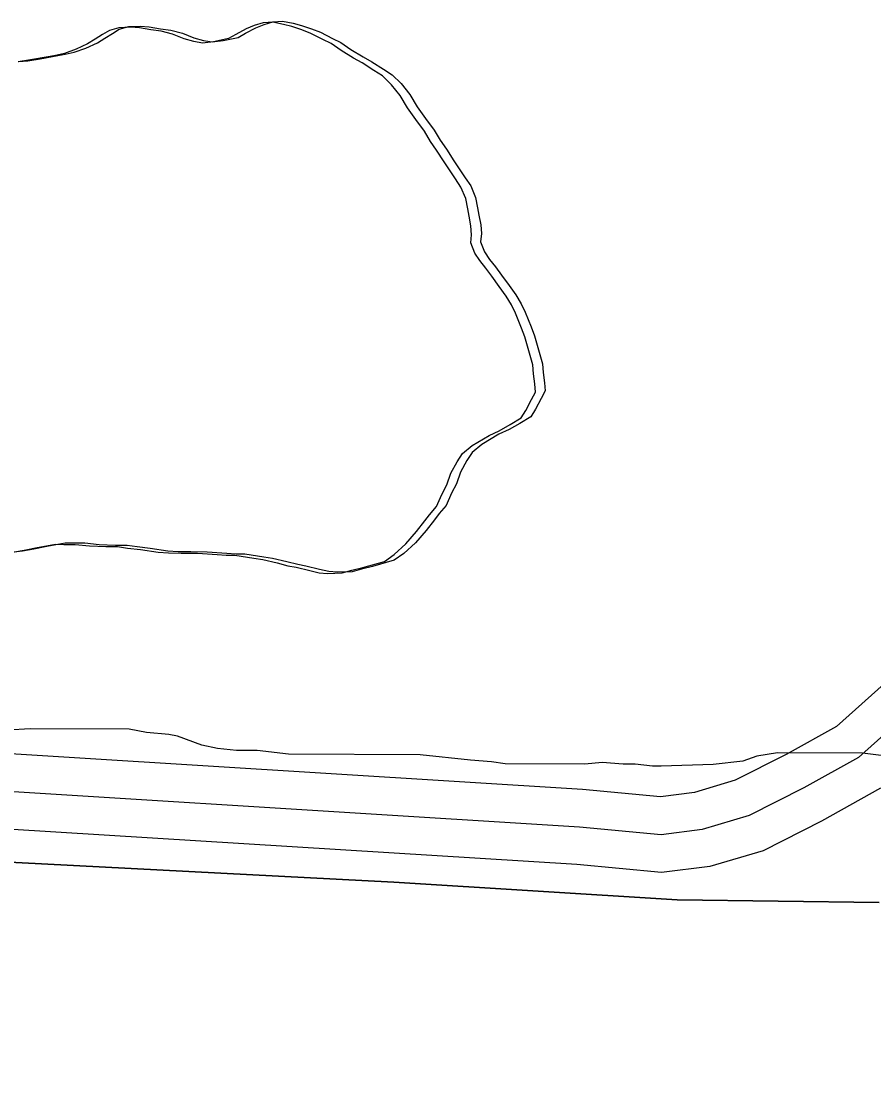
# Model space of a CAD drawing. Extents: x 3219052 to 3256913, y 800770 to 826146.
# Drawn here: x 3251210.5 to 3251549.8, y 813241.4 to 813663.4 of the extents above; entities that cross this region are included whole.
import ezdxf

# ---------------------------------------------------------------- set-up
doc = ezdxf.new("R2010")
doc.units = 0
for name, color, linetype in [('V-LEVE-TOET', 7, 'Continuous'), ('V-ROAD-CNTR', 7, 'Continuous'), ('V-SITE-VEGE', 7, 'Continuous'), ('V-TOPO-SHOR', 7, 'Continuous')]:
    doc.layers.add(name, color=color, linetype=linetype)

msp = doc.modelspace()

# ---------------------------------------------------------------- linework, layer by layer
at = {"layer": 'V-LEVE-TOET'}
for points in [[(3250865.4, 813339.95), (3250875.24, 813335.92), (3250886.48, 813330.71), (3250898.45, 813329.01), (3250916.53, 813330.81), (3250958.08, 813331.09), (3251030.39, 813332.42), (3251208.3, 813328.58), (3251358.73, 813320.88), (3251471.61, 813313.8), (3251551.88, 813312.74)], [(3251551.88, 813312.74), (3251471.61, 813313.8), (3251358.73, 813320.88), (3251208.3, 813328.58), (3251030.39, 813332.42), (3250958.08, 813331.09), (3250916.53, 813330.81), (3250898.45, 813329.01), (3250886.48, 813330.71), (3250875.24, 813335.92), (3250865.4, 813339.95)]]:
    msp.add_lwpolyline(points, dxfattribs=at)
at = {"layer": 'V-ROAD-CNTR'}
for points in [[(3251700.77, 813647.22), (3251645.57, 813549.26), (3251605.46, 813468.01), (3251556.47, 813401.95), (3251535.02, 813382.78), (3251514.95, 813371.66), (3251494.57, 813361.34), (3251478.39, 813356.52), (3251464.87, 813354.8), (3251433.91, 813357.72), (3251131.5, 813376.48), (3251053.14, 813379.11), (3251008.4, 813376.16), (3250984.28, 813373.94), (3250959.77, 813370.15), (3250938.35, 813363.77), (3250907.76, 813353.89), (3250869.93, 813338.31)], [(3251567.61, 813391.78), (3251543.76, 813370.47), (3251521.97, 813358.41), (3251500.14, 813347.34), (3251481.5, 813341.79), (3251465.12, 813339.71), (3251432.74, 813342.76), (3251130.79, 813361.5), (3251053.38, 813364.09), (3251009.58, 813361.2), (3250986.12, 813359.04), (3250963.07, 813355.48), (3250942.79, 813349.45), (3250912.93, 813339.8), (3250886.26, 813328.81), (3250869.7, 813321.35), (3250837.72, 813300.92), (3250808.11, 813277.64), (3250787.05, 813257.17), (3250781.89, 813252.33)], [(3251552.5, 813358.17), (3251529, 813345.15), (3251505.72, 813333.35), (3251484.6, 813327.07), (3251465.36, 813324.62), (3251431.57, 813327.81), (3251130.07, 813346.51), (3251053.63, 813349.07), (3251010.76, 813346.25), (3250987.95, 813344.15), (3250966.37, 813340.81), (3250947.24, 813335.12), (3250918.1, 813325.7), (3250892.2, 813315.04), (3250876.86, 813308.12), (3250846.41, 813288.67), (3250818, 813266.34), (3250797.41, 813246.32), (3250792.15, 813241.39)]]:
    msp.add_lwpolyline(points, dxfattribs=at)
at = {"layer": 'V-SITE-VEGE'}
for p, q in [((3251303.25, 813661.65), (3251300, 813660.31)), ((3251306.77, 813662.71), (3251303.25, 813661.65)), ((3251310.56, 813662.97), (3251306.77, 813662.71)), ((3251314.89, 813662.14), (3251310.56, 813662.97)), ((3251318.13, 813661.31), (3251314.89, 813662.14)), ((3251242.89, 813658.12), (3251239.9, 813656.24)), ((3251245.6, 813659.73), (3251242.89, 813658.12)), ((3251249.4, 813660.8), (3251245.6, 813659.73)), ((3251254, 813661.05), (3251249.4, 813660.8)), ((3251257.51, 813660.77), (3251254, 813661.05)), ((3251262.11, 813659.93), (3251257.51, 813660.77)), ((3251266.17, 813659.38), (3251262.11, 813659.93)), ((3251270.76, 813658.27), (3251266.17, 813659.38)), ((3251275.35, 813656.36), (3251270.76, 813658.27)), ((3251295.93, 813658.16), (3251292.94, 813656.55)), ((3251300, 813660.31), (3251295.93, 813658.16)), ((3251322.19, 813659.94), (3251318.13, 813661.31)), ((3251325.7, 813658.57), (3251322.19, 813659.94)), ((3251330.56, 813656.11), (3251325.7, 813658.57)), ((3251236.92, 813654.36), (3251232.31, 813652.22)), ((3251239.9, 813656.24), (3251236.92, 813654.36)), ((3251279.14, 813655.26), (3251275.35, 813656.36)), ((3251282.65, 813654.7), (3251279.14, 813655.26)), ((3251286.98, 813655.22), (3251282.65, 813654.7)), ((3251292.94, 813656.55), (3251286.98, 813655.22)), ((3251333.8, 813654.48), (3251330.56, 813656.11)), ((3251337.84, 813651.75), (3251333.8, 813654.48)), ((3251221.2, 813649.29), (3251214.16, 813647.97)), ((3251224.18, 813649.82), (3251221.2, 813649.29)), ((3251227.7, 813650.61), (3251224.18, 813649.82)), ((3251232.31, 813652.22), (3251227.7, 813650.61)), ((3251342.7, 813648.75), (3251337.84, 813651.75)), ((3251214.16, 813647.97), (3251209.29, 813647.18)), ((3251346.21, 813646.84), (3251342.7, 813648.75)), ((3251350.8, 813643.85), (3251346.21, 813646.84)), ((3251354.31, 813641.67), (3251350.8, 813643.85)), ((3251357.81, 813638.13), (3251354.31, 813641.67)), ((3251361.31, 813633.79), (3251357.81, 813638.13)), ((3251364.26, 813628.91), (3251361.31, 813633.79)), ((3251367.49, 813624.29), (3251364.26, 813628.91)), ((3251370.99, 813619.67), (3251367.49, 813624.29)), ((3251373.4, 813615.6), (3251370.99, 813619.67)), ((3251375.82, 813612.07), (3251373.4, 813615.6)), ((3251378.78, 813607.46), (3251375.82, 813612.07)), ((3251383.35, 813600.68), (3251378.78, 813607.46)), ((3251385.5, 813597.42), (3251383.35, 813600.68)), ((3251387.38, 813592.81), (3251385.5, 813597.42)), ((3251388.17, 813588.75), (3251387.38, 813592.81)), ((3251388.7, 813585.77), (3251388.17, 813588.75)), ((3251389.49, 813581.98), (3251388.7, 813585.77)), ((3251389.75, 813578.46), (3251389.49, 813581.98)), ((3251389.46, 813575.21), (3251389.75, 813578.46)), ((3251391.07, 813571.15), (3251389.46, 813575.21)), ((3251392.95, 813568.16), (3251391.07, 813571.15)), ((3251395.37, 813565.17), (3251392.95, 813568.16)), ((3251397.79, 813561.92), (3251395.37, 813565.17)), ((3251400.75, 813557.84), (3251397.79, 813561.92)), ((3251403.44, 813554.04), (3251400.75, 813557.84)), ((3251405.59, 813550.52), (3251403.44, 813554.04)), ((3251407.2, 813547.26), (3251405.59, 813550.52)), ((3251409.61, 813541.3), (3251407.2, 813547.26)), ((3251410.94, 813537.78), (3251409.61, 813541.3)), ((3251412.28, 813533.17), (3251410.94, 813537.78)), ((3251414.14, 813526.66), (3251412.28, 813533.17)), ((3251414.4, 813523.15), (3251414.14, 813526.66)), ((3251414.92, 813519.08), (3251414.4, 813523.15)), ((3251415.18, 813515.84), (3251414.92, 813519.08)), ((3251413.54, 813512.87), (3251415.18, 813515.84)), ((3251411.36, 813508.55), (3251413.54, 813512.87)), ((3251405.11, 813502.89), (3251409.45, 813505.58)), ((3251409.45, 813505.58), (3251411.36, 813508.55)), ((3251400.77, 813500.47), (3251405.11, 813502.89)), ((3251389.92, 813494.57), (3251396.7, 813498.6)), ((3251396.7, 813498.6), (3251400.77, 813500.47)), ((3251386.11, 813491.34), (3251389.92, 813494.57)), ((3251383.94, 813488.1), (3251386.11, 813491.34)), ((3251381.48, 813483.51), (3251383.94, 813488.1)), ((3251379.84, 813478.92), (3251381.48, 813483.51)), ((3251377.92, 813475.14), (3251379.84, 813478.92)), ((3251375.74, 813470.28), (3251377.92, 813475.14)), ((3251373.02, 813467.04), (3251375.74, 813470.28)), ((3251367.85, 813460.3), (3251371.11, 813464.62)), ((3251371.11, 813464.62), (3251373.02, 813467.04)), ((3251363.5, 813455.45), (3251367.85, 813460.3)), ((3251216.82, 813453.93), (3251224.13, 813455.25)), ((3251224.13, 813455.25), (3251227.38, 813455.24)), ((3251227.38, 813455.24), (3251231.98, 813455.22)), ((3251231.98, 813455.22), (3251237.66, 813454.65)), ((3251358.88, 813451.14), (3251363.5, 813455.45)), ((3251207.07, 813452.08), (3251211.68, 813452.87)), ((3251211.68, 813452.87), (3251216.82, 813453.93)), ((3251237.66, 813454.65), (3251244.15, 813454.35)), ((3251244.15, 813454.35), (3251248.75, 813454.33)), ((3251248.75, 813454.33), (3251252.81, 813453.77)), ((3251252.81, 813453.77), (3251257.95, 813453.21)), ((3251257.95, 813453.21), (3251264.98, 813452.09)), ((3251264.98, 813452.09), (3251269.04, 813451.81)), ((3251269.04, 813451.81), (3251274.18, 813451.78)), ((3251274.18, 813451.78), (3251280.67, 813451.76)), ((3251280.67, 813451.76), (3251288.52, 813451.18)), ((3251288.52, 813451.18), (3251292.03, 813450.89)), ((3251292.03, 813450.89), (3251295.55, 813450.88)), ((3251295.55, 813450.88), (3251303.13, 813449.76)), ((3251355.08, 813448.45), (3251358.88, 813451.14)), ((3251303.13, 813449.76), (3251306.64, 813449.2)), ((3251306.64, 813449.2), (3251312.32, 813447.83)), ((3251312.32, 813447.83), (3251316.64, 813446.73)), ((3251316.64, 813446.73), (3251319.89, 813446.17)), ((3251346.41, 813446.05), (3251355.08, 813448.45)), ((3251319.89, 813446.17), (3251325.29, 813444.79)), ((3251325.29, 813444.79), (3251329.08, 813443.96)), ((3251329.08, 813443.96), (3251332.32, 813443.68)), ((3251332.32, 813443.68), (3251338.28, 813443.92)), ((3251338.28, 813443.92), (3251342.07, 813444.99)), ((3251342.07, 813444.99), (3251346.41, 813446.05)), ((3251214.09, 813381.89), (3251205.11, 813381.24)), ((3251253.42, 813381.72), (3251214.09, 813381.89)), ((3251260.32, 813380.31), (3251253.42, 813381.72)), ((3251269.29, 813379.58), (3251260.32, 813380.31)), ((3251272.73, 813378.88), (3251269.29, 813379.58)), ((3251282.38, 813375.38), (3251272.73, 813378.88)), ((3251288.58, 813373.97), (3251282.38, 813375.38)), ((3251296.17, 813373.25), (3251288.58, 813373.97)), ((3251304.45, 813373.21), (3251296.17, 813373.25)), ((3251316.86, 813371.78), (3251304.45, 813373.21)), ((3251369.31, 813371.55), (3251316.86, 813371.78)), ((3251389.31, 813369.39), (3251369.31, 813371.55)), ((3251503.19, 813370.96), (3251497.66, 813368.91)), ((3251511.47, 813372.3), (3251503.19, 813370.96)), ((3251545.29, 813372.15), (3251511.47, 813372.3)), ((3251557.01, 813370.72), (3251545.29, 813372.15)), ((3251397.59, 813368.66), (3251389.31, 813369.39)), ((3251403.11, 813367.95), (3251397.59, 813368.66)), ((3251434.85, 813367.81), (3251403.11, 813367.95)), ((3251441.75, 813368.47), (3251434.85, 813367.81)), ((3251450.03, 813367.74), (3251441.75, 813368.47)), ((3251454.86, 813367.72), (3251450.03, 813367.74)), ((3251461.76, 813367), (3251454.86, 813367.72)), ((3251465.21, 813366.98), (3251461.76, 813367)), ((3251485.92, 813367.58), (3251465.21, 813366.98)), ((3251497.66, 813368.91), (3251485.92, 813367.58))]:
    msp.add_line(p, q, dxfattribs=at)
at = {"layer": 'V-TOPO-SHOR'}
for points in [[(3251209.36, 813647.35), (3251213.15, 813647.61), (3251218.02, 813648.4), (3251225.07, 813649.72), (3251228.04, 813650.25), (3251231.57, 813651.05), (3251236.18, 813652.65), (3251240.79, 813654.79), (3251243.77, 813656.68), (3251246.75, 813658.56), (3251249.47, 813660.17), (3251253.26, 813661.23), (3251257.86, 813661.48), (3251261.38, 813661.2), (3251265.98, 813660.37), (3251270.03, 813659.81), (3251274.63, 813658.7), (3251279.22, 813656.79), (3251283, 813655.69), (3251286.52, 813655.13), (3251290.85, 813655.66), (3251296.81, 813656.98), (3251299.79, 813658.59), (3251303.86, 813660.74), (3251307.12, 813662.08), (3251310.64, 813663.15), (3251314.43, 813663.4), (3251318.75, 813662.57), (3251322, 813661.74), (3251326.05, 813660.37), (3251329.56, 813659), (3251334.42, 813656.55), (3251337.66, 813654.91), (3251341.71, 813652.18), (3251346.57, 813649.19), (3251350.08, 813647.28), (3251354.66, 813644.28), (3251358.17, 813642.1), (3251361.67, 813638.57), (3251365.17, 813634.22), (3251368.13, 813629.34), (3251371.35, 813624.72), (3251374.85, 813620.11), (3251377.27, 813616.04), (3251379.69, 813612.51), (3251382.65, 813607.89), (3251387.22, 813601.11), (3251389.37, 813597.85), (3251391.24, 813593.24), (3251392.03, 813589.18), (3251392.56, 813586.2), (3251393.36, 813582.41), (3251393.61, 813578.89), (3251393.33, 813575.64), (3251394.93, 813571.58), (3251396.81, 813568.59), (3251399.24, 813565.6), (3251401.66, 813562.35), (3251404.62, 813558.28), (3251407.31, 813554.48), (3251409.45, 813550.95), (3251411.06, 813547.69), (3251413.47, 813541.73), (3251414.81, 813538.21), (3251416.14, 813533.6), (3251418.01, 813527.1), (3251418.27, 813523.58), (3251418.79, 813519.52), (3251419.04, 813516.27)], [(3251419.04, 813516.27), (3251417.41, 813513.3), (3251415.22, 813508.98), (3251413.31, 813506.01), (3251408.98, 813503.32), (3251404.63, 813500.91), (3251400.57, 813499.03), (3251393.78, 813495), (3251389.98, 813491.77), (3251387.8, 813488.54), (3251385.35, 813483.94), (3251383.7, 813479.35), (3251381.79, 813475.57), (3251379.6, 813470.71), (3251376.89, 813467.47), (3251374.98, 813465.05), (3251371.71, 813460.73), (3251367.36, 813455.88), (3251362.74, 813451.57), (3251358.94, 813448.88), (3251350.27, 813446.48), (3251345.94, 813445.42), (3251342.15, 813444.35), (3251336.19, 813444.11), (3251332.95, 813444.4), (3251329.16, 813445.23), (3251323.75, 813446.6), (3251320.51, 813447.16), (3251316.18, 813448.26), (3251310.51, 813449.64), (3251306.99, 813450.19), (3251299.42, 813451.31), (3251295.9, 813451.33), (3251292.38, 813451.61), (3251284.54, 813452.19), (3251278.04, 813452.22), (3251272.9, 813452.24), (3251268.85, 813452.53), (3251261.82, 813453.64), (3251256.68, 813454.2), (3251252.62, 813454.76), (3251248.02, 813454.78), (3251241.53, 813455.08), (3251235.85, 813455.65), (3251231.25, 813455.67), (3251228, 813455.69), (3251220.69, 813454.36), (3251215.54, 813453.3), (3251210.94, 813452.51), (3251201.73, 813451.47)]]:
    msp.add_lwpolyline(points, dxfattribs=at)

doc.saveas('drawing.dxf')
